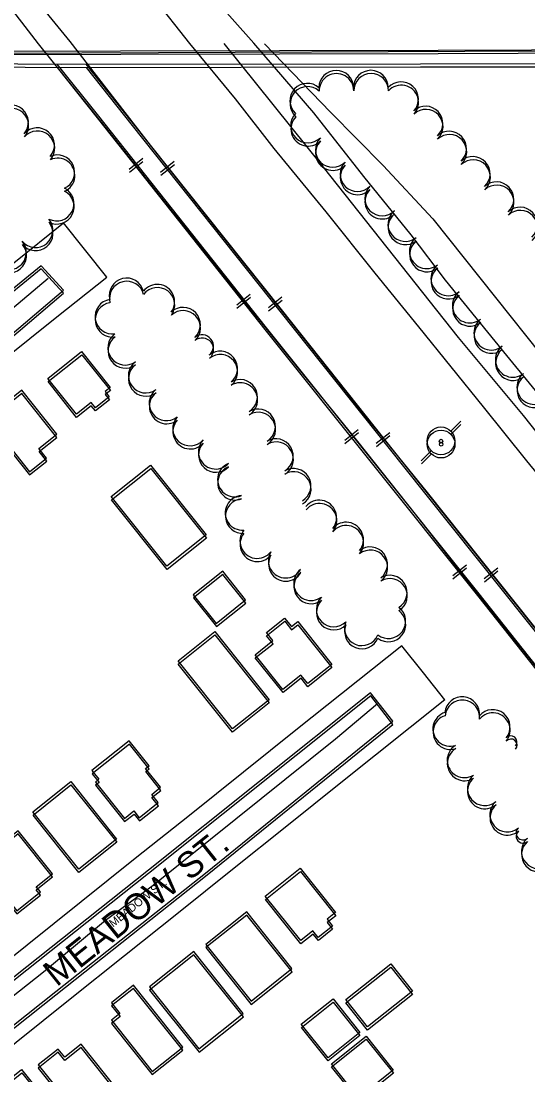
# Model space of a CAD drawing. Extents: x -25029 to 2274964, y -81170 to 687028.
# Drawn here: x 13255 to 13547, y -65935 to -65327 of the extents above; entities that cross this region are included whole.
import ezdxf

# ---------------------------------------------------------------- set-up
doc = ezdxf.new("R2010")
doc.units = 0
for name, color, linetype in [('81911BEA - RW_X_Fee_RW', 7, 'Continuous'), ('BLDG', 7, 'Continuous'), ('BRIDGE', 7, 'Continuous'), ('GE_X_CL_2000', 7, 'Continuous'), ('RD_X_RR_1', 7, 'Continuous'), ('ROAD', 7, 'Continuous'), ('ROAD-NAME', 7, 'Continuous'), ('RR', 7, 'Continuous'), ('TRANSPWRLN', 7, 'Continuous'), ('TREES', 7, 'Continuous')]:
    doc.layers.add(name, color=color, linetype=linetype)

msp = doc.modelspace()

# ---------------------------------------------------------------- linework, layer by layer
at = {"layer": '81911BEA - RW_X_Fee_RW'}
msp.add_line((13304.33, -65474.41), (13279.39, -65443.2), dxfattribs=at)
for points in [[(13201.23, -65345.42), (13643.84, -65343.4), (13743.86, -65342.94), (13844.55, -65342.48)], [(12805.22, -65822.03), (12906.8, -65740.88), (12938.06, -65715.9), (12969.33, -65690.92), (13000.59, -65665.94), (13031.81, -65641), (13063.08, -65616.02), (13094.34, -65591.04), (13125.55, -65566.11), (13156.87, -65541.08), (13180.25, -65522.4), (13188.09, -65516.15), (13203.69, -65503.68), (13219.3, -65491.21), (13250.62, -65466.18), (13279.39, -65443.2)], [(12830.25, -65853.25), (12931.76, -65772.13), (12963.08, -65747.1), (12994.29, -65722.16), (13025.5, -65697.22), (13056.82, -65672.2), (13088.03, -65647.26), (13119.29, -65622.28), (13150.56, -65597.29), (13181.77, -65572.35), (13213.03, -65547.37), (13244.3, -65522.38), (13275.51, -65497.44), (13304.33, -65474.41)], [(13474.6, -65687.39), (13414.51, -65735.4), (13383.25, -65760.38), (13367.64, -65772.85), (13352.04, -65785.32), (13320.77, -65810.3), (13289.51, -65835.28), (13258.3, -65860.22), (13226.98, -65885.25), (13195.76, -65910.19), (13164.55, -65935.13), (13133.23, -65960.15), (13102.02, -65985.09), (13002.84, -66064.34)], [(13499.53, -65718.6), (13487.07, -65702.99), (13474.6, -65687.39)], [(13499.53, -65718.6), (13439.46, -65766.62), (13408.19, -65791.61), (13376.98, -65816.55), (13345.73, -65841.53), (13314.46, -65866.52), (13283.2, -65891.5), (13251.99, -65916.45), (13220.73, -65941.44), (13189.47, -65966.42), (13158.26, -65991.36), (13126.99, -66016.35), (13027.77, -66095.66)]]:
    msp.add_lwpolyline(points, dxfattribs=at)
at = {"layer": 'BLDG'}
for points in [[(13289.77, -65517.48), (13306.27, -65538.16), (13303.34, -65540.49), (13305.75, -65543.52), (13297.71, -65549.93), (13295.28, -65546.88), (13286.8, -65553.64), (13270.34, -65532.99)], [(13289.88, -65519.32), (13306.37, -65540), (13303.44, -65542.33), (13305.85, -65545.36), (13297.81, -65551.77), (13295.38, -65548.72), (13286.9, -65555.48), (13270.44, -65534.83)], [(13235.03, -65555.95), (13259.68, -65586.86), (13269.58, -65578.97), (13265.13, -65573.39), (13275.45, -65565.17), (13255.24, -65539.83)], [(13235.13, -65557.78), (13259.78, -65588.7), (13269.68, -65580.81), (13265.23, -65575.23), (13275.55, -65567.01), (13255.34, -65541.66)], [(13329.64, -65583.12), (13361.7, -65623.3), (13339, -65641.42), (13306.93, -65601.22)], [(13329.74, -65584.96), (13361.79, -65625.15), (13339.09, -65643.26), (13307.03, -65603.06)], [(13354.27, -65657.89), (13367.47, -65674.44), (13384.47, -65660.89), (13371.27, -65644.34)], [(13354.36, -65659.74), (13367.56, -65676.29), (13384.56, -65662.74), (13371.36, -65646.19)], [(13389.98, -65692.52), (13400.19, -65684.38), (13396.49, -65679.73), (13406.98, -65671.36), (13410.93, -65676.31), (13414.53, -65673.44), (13434.23, -65698.12), (13420.33, -65709.22), (13416.38, -65704.27), (13405.98, -65712.57)], [(13390.07, -65694.37), (13400.28, -65686.23), (13396.58, -65681.58), (13407.07, -65673.21), (13411.02, -65678.16), (13414.62, -65675.29), (13434.31, -65699.98), (13420.41, -65711.07), (13416.46, -65706.12), (13406.06, -65714.42)], [(13366.68, -65679.21), (13398.03, -65718.51), (13376.82, -65735.43), (13345.48, -65696.12)], [(13366.77, -65681.06), (13398.11, -65720.36), (13376.9, -65737.28), (13345.56, -65697.97)], [(13295.73, -65759.44), (13299.76, -65764.5), (13297.78, -65766.08), (13314.55, -65787.09), (13319.97, -65782.77), (13323.07, -65786.66), (13334.03, -65777.93), (13330.26, -65773.21), (13335.42, -65769.1), (13326.76, -65758.24), (13328.74, -65756.67), (13317.26, -65742.27)], [(13295.81, -65761.28), (13299.84, -65766.34), (13297.86, -65767.92), (13314.62, -65788.93), (13320.04, -65784.61), (13323.14, -65788.5), (13334.1, -65779.77), (13330.34, -65775.05), (13335.5, -65770.94), (13326.84, -65760.08), (13328.82, -65758.51), (13317.34, -65744.11)], [(13283.56, -65765.83), (13310, -65798.98), (13288.11, -65816.44), (13261.67, -65783.3)], [(13283.64, -65767.67), (13310.07, -65800.82), (13288.18, -65818.28), (13261.74, -65785.14)], [(13252.3, -65840.44), (13265.97, -65829.53), (13263.55, -65826.5), (13272.91, -65819.04), (13253.09, -65794.18), (13230.06, -65812.55)], [(13252.37, -65842.27), (13266.04, -65831.37), (13263.62, -65828.34), (13272.98, -65820.88), (13253.16, -65796.01), (13230.13, -65814.38)], [(13416.02, -65815.87), (13436.4, -65841.43), (13431.51, -65845.33), (13434.61, -65849.23), (13426.39, -65855.78), (13423.36, -65851.98), (13416.26, -65857.66), (13395.79, -65832)], [(13416.09, -65817.72), (13436.47, -65843.29), (13431.58, -65847.19), (13434.68, -65851.09), (13426.46, -65857.64), (13423.43, -65853.84), (13416.32, -65859.51), (13395.86, -65833.85)], [(13361.49, -65859.85), (13387.61, -65892.61), (13411.22, -65873.78), (13385.09, -65841.02)], [(13361.55, -65861.7), (13387.67, -65894.46), (13411.28, -65875.63), (13385.16, -65842.87)], [(13328.96, -65884.36), (13357.54, -65920.18), (13383.12, -65899.78), (13354.54, -65863.95)], [(13329.02, -65886.2), (13357.6, -65922.03), (13383.18, -65901.63), (13354.6, -65865.8)], [(13480.77, -65886.83), (13454.82, -65907.52), (13442.25, -65891.75), (13468.2, -65871.06)], [(13480.83, -65888.69), (13454.88, -65909.38), (13442.31, -65893.61), (13468.26, -65872.92)], [(13307.03, -65893.54), (13311.9, -65899.66), (13306.96, -65903.61), (13330.53, -65933.17), (13348.16, -65919.1), (13319.71, -65883.43)], [(13307.09, -65895.38), (13311.96, -65901.5), (13307.02, -65905.45), (13330.59, -65935.01), (13348.22, -65920.95), (13319.77, -65885.27)], [(13450.37, -65910.68), (13432.04, -65925.31), (13416.57, -65905.92), (13434.91, -65891.29)], [(13450.43, -65912.54), (13432.1, -65927.17), (13416.63, -65907.77), (13434.97, -65893.15)], [(13469.7, -65932.43), (13449.68, -65948.4), (13433.99, -65928.74), (13454.02, -65912.77)], [(13280.02, -65925.05), (13276.19, -65920.25), (13264.69, -65929.42), (13286.82, -65957.15), (13291.64, -65953.31), (13295.14, -65957.7), (13311.31, -65944.8), (13289.51, -65917.49)], [(13280.08, -65926.89), (13276.25, -65922.09), (13264.75, -65931.26), (13286.87, -65958.99), (13291.69, -65955.15), (13295.19, -65959.54), (13311.36, -65946.64), (13289.57, -65919.33)], [(13469.76, -65934.29), (13449.73, -65950.26), (13434.05, -65930.6), (13454.08, -65914.63)], [(13255.17, -65932.13), (13284.8, -65969.27), (13260.18, -65988.9), (13230.56, -65951.76)], [(13255.23, -65933.96), (13284.85, -65971.11), (13260.23, -65990.74), (13230.61, -65953.59)]]:
    msp.add_lwpolyline(points, close=True, dxfattribs=at)
at = {"layer": 'BRIDGE'}
for points in [[(13151.64, -65350.49), (13278.09, -65351.58), (13485.34, -65351.23), (13745.66, -65351.15), (13881.9, -65349.93), (14016.29, -65348.19)], [(13151.77, -65352.31), (13278.22, -65353.42), (13485.47, -65353.09), (13745.79, -65353.04), (13882.03, -65351.84), (14016.42, -65350.12)]]:
    msp.add_lwpolyline(points, dxfattribs=at)
at = {"layer": 'GE_X_CL_2000'}
for points in [[(13270.39, -65475.19), (13217.18, -65520.04), (13160.53, -65564.66), (13096.86, -65615.07), (13049.39, -65652.38), (12995.91, -65695.22), (12948.68, -65732.25), (12883.59, -65782.39), (12811.26, -65841.34), (12778.76, -65867.92)], [(13460.52, -65720.84), (13436.32, -65741.35), (13364.22, -65799.33), (13331.06, -65825.8), (13303.5, -65846.1), (13267.76, -65875.95), (13221.36, -65912.46), (13145.74, -65973.13), (13066.27, -66036.07), (13017.22, -66074.74), (12972.46, -66109.83)]]:
    msp.add_lwpolyline(points, dxfattribs=at)
at = {"layer": 'RD_X_RR_1'}
for p, q in [((13207.5, -65265.32), (13264.66, -65339.76)), ((13223.65, -65265.64), (13283.06, -65338.46)), ((13294.63, -65266.35), (13352.02, -65339.46)), ((13323.36, -65265.45), (13389.27, -65339.39))]:
    msp.add_line(p, q, dxfattribs=at)
for points in [[(13264.66, -65339.76), (13304.19, -65388.79), (13342.66, -65437.31), (13414.25, -65526.51), (13449.14, -65569.44), (13482.31, -65611.35), (13508.55, -65644.85), (13550.76, -65697.93), (13594.13, -65751.47), (13625.43, -65790.66), (13643.06, -65813.28), (13680.98, -65860.91), (13727.91, -65919.69), (13761.3, -65961.59), (13798.72, -66007.9), (13840.96, -66061.87), (13886.94, -66118.77), (13939.56, -66184.56), (13976.16, -66231.58), (14021.64, -66287.91), (14060.41, -66336.87), (14103.87, -66391)], [(13283.06, -65338.46), (13331.31, -65400.7), (13366.34, -65445.07), (13390.78, -65475.6), (13418.94, -65511.21), (13454.43, -65555.93), (13489.32, -65598.77), (13550.41, -65675.61), (13589.03, -65724.28), (13621.29, -65764.81), (13629.67, -65775.31), (13640.03, -65788.11), (13687.49, -65848.3), (13735.23, -65907.67), (13781.88, -65967.18), (13828.94, -66025.52), (13871.6, -66079.66), (13919.54, -66138.62), (13966.67, -66198.06), (14013.86, -66257.29), (14064.58, -66320.79), (14119.02, -66388.49)], [(13352.02, -65339.46), (13378.36, -65371.48), (13400.8, -65400.2), (13430.77, -65436.71), (13458.97, -65472.23), (13484.25, -65503.26), (13521.63, -65549.44), (13546.55, -65580.61), (13574.91, -65615.12), (13599.91, -65646.97), (13627, -65680.71), (13659.44, -65720.98), (13699.12, -65770.66), (13740.47, -65821.8), (13787.55, -65880.43), (13824.37, -65925.52), (13868.16, -65980.43), (13905.13, -66025.67), (13939.12, -66068.29), (13972.06, -66108.96), (14004.24, -66149.53), (14040, -66193.34), (14075.24, -66237.85), (14105.81, -66276.78)], [(14109.2, -66255.1), (14058.94, -66192.94), (14023.53, -66149.5), (13978.56, -66093.27), (13939.68, -66045.12), (13893.3, -65986.95), (13863.23, -65950.06), (13818.11, -65893.73), (13771.37, -65836.16), (13728.72, -65782.7), (13693.86, -65740.53), (13657.4, -65694.64), (13625.26, -65654.28), (13573.49, -65590.59), (13544.89, -65554.35), (13507.4, -65509.29), (13429.42, -65410.95), (13372.06, -65339.49)], [(14147.94, -66279.06), (14088.82, -66205.43), (13913.86, -65989.87), (13849.81, -65908.38), (13789.49, -65834.2), (13746.13, -65780.51), (13688.76, -65708.71), (13638.32, -65646.41), (13585.95, -65581.46), (13535.17, -65519.76), (13499.9, -65476.26), (13480.09, -65450.1), (13452.74, -65416.31), (13423.79, -65379.61), (13389.27, -65339.39)], [(13395.32, -65339.7), (13433.44, -65379.28), (13463.82, -65409.95), (13492.47, -65440.8), (13591.27, -65564.71), (13711.58, -65713.75), (13824.74, -65854.3), (13933.55, -65990.23), (14049.24, -66134.04), (14148.44, -66257.15), (14235.08, -66364.58), (14328.8, -66481.51), (14418.84, -66593.15), (14492.79, -66685.52), (14565.53, -66775.51), (14617.24, -66840.21), (14786.46, -67050.75), (14843.9, -67123.08), (14887.83, -67178.38), (14946.29, -67249.94), (15021.26, -67343.83), (15079.62, -67417.38), (15113.87, -67460.1)]]:
    msp.add_lwpolyline(points, dxfattribs=at)
at = {"layer": 'ROAD'}
for points in [[(12517.26, -65346.9), (12694.59, -65345.78), (12906.01, -65345.47), (13118.31, -65344.67), (13220.47, -65344.06), (13495.54, -65343.45), (13818.49, -65342.16), (13881.58, -65342.01)], [(12517.39, -65348.64), (12694.72, -65347.55), (12906.14, -65347.26), (13118.44, -65346.49), (13220.6, -65345.89), (13495.67, -65345.31), (13818.62, -65344.06), (13881.71, -65343.92)], [(13205.66, -65544.56), (13279.25, -65481.97), (13266.38, -65467.89), (13163.45, -65551.95)], [(13205.76, -65546.39), (13279.36, -65483.81), (13266.49, -65469.73), (13163.55, -65553.77)], [(13157.2, -65980.53), (13274.92, -65887.13), (13362.23, -65817.88), (13469.4, -65731.01), (13456.6, -65714.46), (13328.32, -65817.04), (13172.74, -65940.58)], [(13157.25, -65982.35), (13274.98, -65888.97), (13362.3, -65819.73), (13469.48, -65732.87), (13456.68, -65716.32), (13328.39, -65818.88), (13172.79, -65942.4)]]:
    msp.add_lwpolyline(points, dxfattribs=at)
at = {"layer": 'RR'}
for p, q in [((13317.26, -65412.04), (13325.1, -65405.83)), ((13317.38, -65413.88), (13325.22, -65407.67)), ((13335.38, -65413.83), (13343.2, -65407.6)), ((13335.5, -65415.67), (13343.32, -65409.45)), ((13379.3, -65490.46), (13387.15, -65484.25)), ((13379.41, -65492.31), (13387.26, -65486.1)), ((13397.63, -65492.09), (13405.46, -65485.86)), ((13397.74, -65493.94), (13405.57, -65487.71)), ((13441.66, -65568.66), (13449.48, -65562.42)), ((13441.76, -65570.52), (13449.58, -65564.28)), ((13459.88, -65570.35), (13467.7, -65564.13)), ((13459.98, -65572.21), (13467.8, -65565.99)), ((13504.09, -65646.78), (13511.9, -65640.54)), ((13504.18, -65648.65), (13511.99, -65642.41)), ((13522.22, -65648.54), (13530.04, -65642.31)), ((13522.31, -65650.41), (13530.13, -65644.18))]:
    msp.add_line(p, q, dxfattribs=at)
for points in [[(13275.51, -65351.55), (13298.73, -65380.55), (13396.24, -65503.81), (13518.26, -65656.51), (13611.99, -65774.86), (13712.66, -65900.26), (13731.95, -65924.34)], [(13292.2, -65351.55), (13318.85, -65385.02), (13404.93, -65493.22), (13475.54, -65582.02), (13574.21, -65705.69), (13668.96, -65824.89), (13731.99, -65903.85)], [(13275.64, -65353.39), (13298.85, -65382.39), (13396.35, -65505.66), (13518.35, -65658.38), (13612.07, -65776.74), (13712.72, -65902.15), (13732.01, -65926.23)], [(13292.33, -65353.39), (13318.97, -65386.86), (13405.04, -65495.07), (13475.64, -65583.88), (13574.29, -65707.56), (13669.03, -65826.78), (13732.05, -65905.74)]]:
    msp.add_lwpolyline(points, dxfattribs=at)
at = {"layer": 'TRANSPWRLN'}
for p, q in [((13502.88, -65563.48), (13508.68, -65557.68)), ((13502.98, -65565.35), (13508.78, -65559.55)), ((13485.88, -65580.49), (13491.68, -65574.69)), ((13485.98, -65582.35), (13491.78, -65576.55))]:
    msp.add_line(p, q, dxfattribs=at)
for centre, radius in [((13497.22, -65569.03), 8.01), ((13497.32, -65570.9), 8.01), ((13497.22, -65569.15), 1), ((13497.32, -65571.02), 1)]:
    msp.add_circle(centre, radius, dxfattribs=at)
at = {"layer": 'TREES'}
for centre, radius, start, end in [((13436.79, -65365.09), 10, 0.33521, 180.33521), ((13436.91, -65366.95), 10, 0.32821, 180.32821), ((13456.79, -65365.04), 10, 359.97026, 179.97026), ((13456.91, -65366.9), 10, 359.96326, 179.96326), ((13420.07, -65372.55), 10, 47.75983, 227.75983), ((13420.18, -65374.41), 10, 47.75283, 227.75283), ((13474.21, -65371.74), 10, 317.95583, 137.95583), ((13474.33, -65373.61), 10, 317.94883, 137.94883), ((13249.07, -65385.09), 10, 318.90185, 138.90185), ((13249.19, -65386.93), 10, 318.89485, 138.89485), ((13488.4, -65385.68), 9.91, 313.03767, 133.03767), ((13488.52, -65387.55), 9.91, 313.03067, 133.03067), ((13420.47, -65386.97), 10, 135.49, 315.49), ((13420.59, -65388.83), 10, 135.483, 315.483), ((13264.14, -65398.24), 10, 318.90185, 138.90185), ((13264.26, -65400.08), 10, 318.89485, 138.89485), ((13434.74, -65400.99), 10, 135.49, 315.49), ((13434.85, -65402.85), 10, 135.483, 315.483), ((13501.98, -65400.23), 10, 313.03767, 133.03767), ((13502.1, -65402.1), 10, 313.03067, 133.03067), ((13275.77, -65413.94), 10, 294.16384, 114.16384), ((13275.89, -65415.78), 10, 294.15684, 114.15684), ((13449, -65415.01), 10, 135.49, 315.49), ((13515.63, -65414.85), 10, 313.03767, 133.03767), ((13515.75, -65416.72), 10, 313.03067, 133.03067), ((13449.11, -65416.87), 10, 135.483, 315.483), ((13529.28, -65429.46), 10, 313.03767, 133.03767), ((13275.36, -65431.99), 10, 243.21704, 63.21704), ((13275.47, -65433.83), 10, 243.21004, 63.21004), ((13463.26, -65429.03), 10, 135.49, 315.49), ((13463.37, -65430.9), 10, 135.483, 315.483), ((13529.4, -65431.34), 10, 313.03067, 133.03067), ((13476.62, -65443.86), 10, 128.53893, 308.53893), ((13476.73, -65445.73), 10, 128.53193, 308.53193), ((13542.93, -65444.08), 10, 313.03767, 133.03767), ((13543.04, -65445.96), 10, 313.03067, 133.03067), ((13263.19, -65447.34), 10, 219.96321, 39.96321), ((13263.3, -65449.18), 10, 219.95621, 39.95621), ((13247.86, -65460.18), 10, 219.94785, 39.94785), ((13247.97, -65462.02), 10, 219.94085, 39.94085), ((13489.06, -65459.53), 10, 128.33512, 308.33512), ((13489.17, -65461.4), 10, 128.32812, 308.32812), ((13501.46, -65475.22), 10, 128.33512, 308.33512), ((13315.74, -65485.03), 10, 13.59958, 193.59958), ((13501.57, -65477.09), 10, 128.32812, 308.32812), ((13315.85, -65486.88), 10, 13.59258, 193.59258), ((13333.48, -65488.65), 10, 323.3286, 143.3286), ((13333.59, -65490.5), 10, 323.3216, 143.3216), ((13513.87, -65490.9), 10, 128.33512, 308.33512), ((13513.97, -65492.78), 10, 128.32812, 308.32812), ((13307.53, -65497.27), 10, 98.66064, 278.66064), ((13307.63, -65499.12), 10, 98.65364, 278.65364), ((13348.33, -65501.94), 10, 313.04318, 133.04318), ((13348.43, -65503.79), 10, 313.03618, 133.03618), ((13526.27, -65506.59), 10, 128.33512, 308.33512), ((13526.38, -65508.46), 10, 128.32812, 308.32812), ((13314.94, -65515.23), 10, 126.19964, 306.19964), ((13315.04, -65517.07), 10, 126.19264, 306.19264), ((13359.31, -65514.37), 6.6, 309.01242, 129.01242), ((13359.41, -65516.23), 6.6, 309.00542, 129.00542), ((13369.76, -65527.27), 10, 309.01242, 129.01242), ((13538.68, -65522.28), 10, 128.33512, 308.33512), ((13538.78, -65524.15), 10, 128.32812, 308.32812), ((13326.75, -65531.37), 10, 126.19964, 306.19964), ((13369.86, -65529.13), 10, 309.00542, 129.00542), ((13326.85, -65533.21), 10, 126.19264, 306.19264), ((13381.25, -65543.59), 10, 301.32921, 121.32921), ((13381.35, -65545.44), 10, 301.32221, 121.32221), ((13551.08, -65537.97), 10, 128.33512, 308.33512), ((13551.18, -65539.84), 10, 128.32812, 308.32812), ((13338.79, -65547.33), 10, 127.8631, 307.8631), ((13338.89, -65549.18), 10, 127.8561, 307.8561), ((13391.65, -65560.67), 10, 301.32914, 121.32914), ((13391.75, -65562.53), 10, 301.32214, 121.32214), ((13352.4, -65561.88), 10, 138.31612, 318.31612), ((13352.5, -65563.73), 10, 138.30912, 318.30912), ((13367.2, -65575.32), 10, 137.17034, 317.17034), ((13367.3, -65577.18), 10, 137.16334, 317.16334), ((13401.96, -65577.8), 10, 300.74739, 120.74739), ((13402.06, -65579.66), 10, 300.74039, 120.74039), ((13378.27, -65591.4), 10, 111.95249, 291.95249), ((13378.37, -65593.25), 10, 111.94549, 291.94549), ((13412.19, -65594.99), 10, 300.74739, 120.74739), ((13412.28, -65596.85), 10, 300.74039, 120.74039), ((13382.71, -65610.65), 10, 93.98144, 273.98144), ((13382.8, -65612.5), 10, 93.97444, 273.97444), ((13427.03, -65613.31), 10, 320.54005, 140.54005), ((13427.12, -65615.17), 10, 320.53305, 140.53305), ((13391.18, -65626.91), 10, 141.06749, 321.06749), ((13442.47, -65626.02), 10, 320.54005, 140.54005), ((13442.56, -65627.89), 10, 320.53305, 140.53305), ((13391.27, -65628.76), 10, 141.06049, 321.06049), ((13407.6, -65638.23), 10, 149.77846, 329.77846), ((13456.35, -65640.26), 10, 308.00463, 128.00463), ((13456.43, -65642.12), 10, 307.99763, 127.99763), ((13407.69, -65640.08), 10, 149.77146, 329.77146), ((13422.25, -65651.25), 10, 126.93076, 306.93076), ((13422.33, -65653.11), 10, 126.92376, 306.92376), ((13467.71, -65656.68), 10, 301.36529, 121.36529), ((13467.79, -65658.54), 10, 301.35829, 121.35829), ((13435.29, -65666.36), 10, 134.674, 314.674), ((13435.37, -65668.22), 10, 134.667, 314.667), ((13466.85, -65673.17), 10, 232.70794, 52.70794), ((13466.94, -65675.04), 10, 232.70094, 52.70094), ((13451.56, -65677.3), 10, 157.48834, 337.48834), ((13451.64, -65679.16), 10, 157.48134, 337.48134), ((13509.48, -65726.87), 10, 354.31529, 174.31529), ((13509.56, -65728.74), 10, 354.30829, 174.30829), ((13527.13, -65734.24), 10, 320.37156, 140.37156), ((13502.59, -65735.4), 10, 107.82927, 287.82927), ((13502.67, -65737.27), 10, 107.82227, 287.82227), ((13527.21, -65736.11), 10, 320.36456, 140.36456), ((13537.55, -65742.93), 3.57, 319.58503, 139.58503), ((13537.63, -65744.8), 3.57, 319.57803, 139.57803), ((13510.83, -65753.47), 10, 121.1992, 301.1992), ((13510.91, -65755.34), 10, 121.1922, 301.1922), ((13522.5, -65769.63), 10, 130.45585, 310.45585), ((13522.57, -65771.51), 10, 130.44885, 310.44885), ((13535.48, -65784.85), 10, 130.45585, 310.45585), ((13535.55, -65786.73), 10, 130.44885, 310.44885), ((13544.55, -65795.49), 3.98, 130.45585, 310.45585), ((13544.62, -65797.37), 3.98, 130.44885, 310.44885), ((13553.69, -65806.08), 10, 130.94027, 310.94027), ((13553.76, -65807.95), 10, 130.93327, 310.93327)]:
    msp.add_arc(centre, radius, start, end, dxfattribs=at)

# ---------------------------------------------------------------- texts
at = {"layer": 'ROAD-NAME'}
for height, rotation, p in [(15, 38.63524, (13275.36, -65884.74)), (4.68, 38.64224, (13307.97, -65850.17))]:
    msp.add_text('MEADOW ST.', height=height, rotation=rotation, dxfattribs=at).set_placement(p)

doc.saveas('drawing.dxf')
